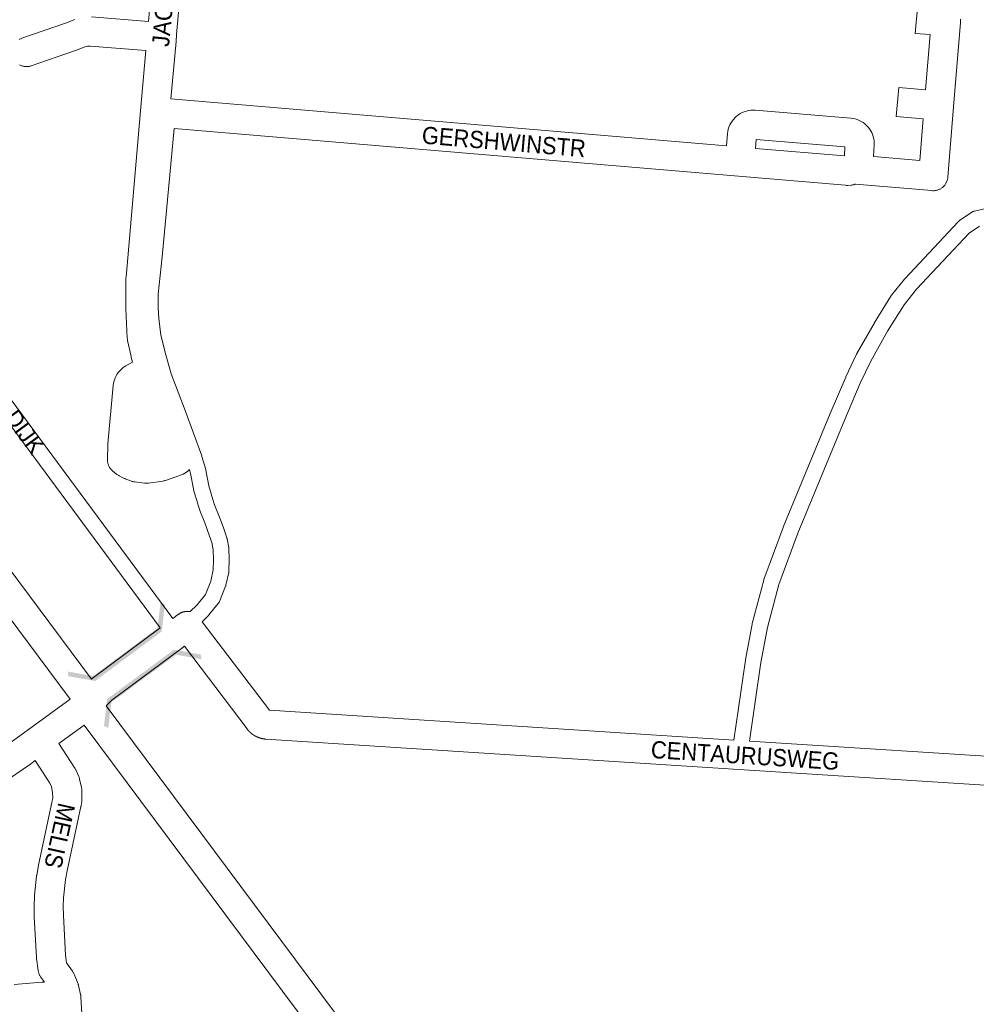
# Paper-space layout 'Layout1' of a CAD drawing. Header units: metres. Extents: x 123097 to 144122, y 392739 to 407589.
# Tile 347 of 510: x 134798 to 135225, y 398250 to 398690. Entities that reach past the tile are written whole.
import ezdxf
from ezdxf.enums import TextEntityAlignment as Align

# ---------------------------------------------------------------- set-up
doc = ezdxf.new("R2010")
doc.units = ezdxf.units.M
doc.header["$MEASUREMENT"] = 0
for name, color, linetype, lineweight in [('gs-anno-wegen algemeen tekst', 7, 'Continuous', 0), ('gs-knt-fietspaden', 7, 'Continuous', 0), ('gs-knt-wegen algemeen', 7, 'Continuous', 0), ('gs-symb-viaduct', 7, 'Continuous', 0)]:
    doc.layers.add(name, color=color, linetype=linetype, lineweight=lineweight)
doc.styles.add('Style-Arial', font='arial.ttf')

# ---------------------------------------------------------------- blocks, each defined once
blk = doc.blocks.new('gg0-viaduct_6')
at = {"layer": 'gs-symb-viaduct', "linetype": 'Continuous'}
blk.add_hatch(color=7, dxfattribs=at).paths.add_polyline_path([(-55.76, -16.89), (-58, -14), (-40, 0), (40, 0), (58, -14), (55.76, -16.89), (38.75, -3.66), (-38.75, -3.66)])

psp = doc.layouts.get("Layout1")

# ---------------------------------------------------------------- linework, layer by layer
at = {"layer": 'gs-knt-fietspaden', "color": 7, "linetype": 'Continuous', "flags": 128}
for points in [[(134860.696, 398418.626), (134700.874, 398634.651), (134700.61, 398635.008), (134700.361, 398635.344), (134700.319, 398635.402), (134693.198, 398645.451), (134678.471, 398665.196), (134670.897, 398674.853), (134655.229, 398693.861), (134647.185, 398703.15), (134638.992, 398712.308), (134622.138, 398730.252), (134604.721, 398747.63), (134586.742, 398764.445), (134577.566, 398772.619), (134568.259, 398780.643), (134549.229, 398796.26), (134529.715, 398811.244), (134509.727, 398825.59), (134489.273, 398839.288), (134478.045, 398846.409), (134464.566, 398854.541)], [(134866.814, 398641.664), (134861.519, 398584.325), (134861.515, 398584.288), (134859.797, 398567.644), (134859.681, 398561.718), (134860.012, 398556.856), (134860.967, 398549.33), (134863.096, 398540.556), (134865.597, 398532.112), (134871.799, 398515.707), (134871.812, 398515.672), (134879.216, 398495.43), (134879.254, 398495.321), (134879.288, 398495.211), (134881.005, 398489.351), (134881.038, 398489.233), (134881.066, 398489.113), (134881.09, 398488.993), (134882.351, 398482.074), (134884.117, 398475.988), (134884.922, 398473.488), (134887.081, 398468.04), (134887.106, 398467.976), (134889.165, 398462.468), (134889.207, 398462.348), (134890.404, 398458.755), (134890.451, 398458.603), (134890.491, 398458.449), (134890.524, 398458.293), (134891.242, 398454.461), (134891.269, 398454.294), (134891.288, 398454.126), (134891.299, 398453.956), (134891.49, 398449.214), (134891.493, 398449.093), (134891.491, 398448.971), (134891.348, 398444.037), (134891.34, 398443.873), (134891.324, 398443.709), (134891.299, 398443.546), (134891.268, 398443.384), (134890.023, 398437.732), (134889.988, 398437.589), (134889.948, 398437.448), (134889.901, 398437.309), (134889.849, 398437.172), (134887.12, 398430.419), (134887.052, 398430.261), (134886.976, 398430.107), (134886.893, 398429.957), (134886.802, 398429.81), (134886.704, 398429.669), (134886.6, 398429.533), (134882.434, 398424.359), (134882.35, 398424.259), (134882.263, 398424.162), (134882.172, 398424.069), (134879.445, 398421.364)], [(134708.729, 398635.838), (134866.333, 398422.81)], [(135116.814, 398368.467), (135121.938, 398404.189), (135121.961, 398404.331), (135124.907, 398420.225), (135124.934, 398420.355), (135124.965, 398420.485), (135130.127, 398439.94), (135130.175, 398440.102), (135130.229, 398440.262), (135138.819, 398463.39), (135138.865, 398463.508), (135159.841, 398514.306), (135159.853, 398514.335), (135166.76, 398530.646), (135166.82, 398530.78), (135171.614, 398540.898), (135171.671, 398541.013), (135171.732, 398541.126), (135179.36, 398554.584), (135179.428, 398554.698), (135186.926, 398566.834), (135187.006, 398566.958), (135187.092, 398567.078), (135187.182, 398567.195), (135192.962, 398574.348), (135193.044, 398574.446), (135193.13, 398574.541), (135216.973, 398600.005), (135217.08, 398600.114), (135217.107, 398600.141), (135217.192, 398600.218), (135217.249, 398600.269), (135217.308, 398600.318), (135217.397, 398600.39), (135217.428, 398600.413), (135217.552, 398600.502), (135222.978, 398604.217), (135223.113, 398604.305), (135223.133, 398604.317), (135223.252, 398604.386), (135223.292, 398604.409), (135223.394, 398604.461), (135223.456, 398604.492), (135223.54, 398604.53), (135223.624, 398604.566), (135223.689, 398604.591), (135223.796, 398604.632), (135223.84, 398604.647), (135223.971, 398604.688), (135223.994, 398604.695), (135224.149, 398604.736), (135228.796, 398605.841)], [(135226.407, 398598.057), (135221.835, 398594.927), (135198.342, 398569.836), (135192.781, 398562.955), (135185.435, 398551.065), (135177.903, 398537.776), (135173.195, 398527.841), (135166.323, 398511.612), (135145.377, 398460.887), (135136.869, 398437.976), (135131.785, 398418.814), (135128.876, 398403.122), (135123.841, 398368.017)], [(134873.984, 398425.836), (134877.089, 398428.915), (134880.806, 398433.531), (134883.23, 398439.529), (134884.341, 398444.571), (134884.471, 398449.053), (134884.295, 398453.419), (134883.668, 398456.764), (134882.567, 398460.069), (134880.542, 398465.486), (134878.353, 398471.009), (134878.312, 398471.117), (134878.275, 398471.226), (134877.419, 398473.886), (134877.389, 398473.983), (134875.559, 398480.29), (134875.528, 398480.405), (134875.5, 398480.522), (134875.477, 398480.639), (134874.217, 398487.554), (134873.711, 398489.281)]]:
    psp.add_lwpolyline(points, dxfattribs=at)
at = {"layer": 'gs-knt-wegen algemeen', "color": 7, "linetype": 'Continuous', "flags": 128}
for points in [[(134885.669, 398872.973), (134884.911, 398867.202), (134878.106, 398792.569), (134876.431, 398774.197), (134876.427, 398774.156), (134871.65, 398725.159), (134867.997, 398683.655), (134867.725, 398680.567), (134865.461, 398654.844)], [(134855.437, 398689.459), (134858.683, 398726.331), (134858.689, 398726.392), (134863.467, 398775.399), (134864.635, 398788.216)], [(134797.662, 398681.424), (134797.942, 398681.578), (134798.229, 398681.719), (134798.522, 398681.845), (134798.822, 398681.957), (134818.409, 398688.734), (134822.564, 398690.355)], [(134829.95, 398691.504), (134855.437, 398689.459)], [(135217.934, 398690.545), (135217.977, 398690.229), (135218.005, 398689.911), (135218.017, 398689.592), (135218.014, 398689.273), (135217.995, 398688.955)], [(135217.995, 398688.955), (135214.835, 398651.405), (135212.295, 398619.856), (135212.263, 398619.547), (135212.216, 398619.24), (135212.154, 398618.935), (135212.078, 398618.634), (135211.987, 398618.336), (135211.883, 398618.044), (135211.764, 398617.756), (135211.632, 398617.475), (135211.487, 398617.2), (135211.329, 398616.932), (135211.158, 398616.672), (135210.975, 398616.421), (135210.78, 398616.179), (135210.574, 398615.946), (135210.356, 398615.723), (135210.129, 398615.512), (135209.892, 398615.311), (135209.645, 398615.121), (135209.39, 398614.944), (135209.126, 398614.779), (135208.855, 398614.627), (135208.577, 398614.488), (135208.292, 398614.362), (135208.002, 398614.251), (135207.707, 398614.153), (135207.407, 398614.069), (135207.104, 398614), (135206.798, 398613.945), (135206.49, 398613.905), (135206.18, 398613.88), (135205.869, 398613.869), (135205.558, 398613.874), (135205.248, 398613.893), (135171.12, 398616.829), (135170.852, 398616.728), (135170.578, 398616.639), (135170.301, 398616.563), (135170.02, 398616.498), (135169.737, 398616.446), (135169.451, 398616.407), (135169.165, 398616.38), (135167.625, 398616.271), (135167.372, 398616.258), (135167.12, 398616.255), (135166.868, 398616.262), (135166.616, 398616.278), (135118.783, 398620.329), (134866.814, 398641.664)], [(134854.296, 398676.489), (134829.317, 398678.493), (134828.179, 398678.442), (134827, 398678.11), (134823.025, 398676.559), (134822.786, 398676.471), (134803.078, 398669.653), (134802.774, 398669.556), (134802.465, 398669.474), (134802.153, 398669.407), (134801.837, 398669.356), (134801.52, 398669.32), (134801.201, 398669.3), (134800.881, 398669.295), (134800.562, 398669.307), (134800.244, 398669.333), (134799.927, 398669.376), (134799.613, 398669.434), (134799.302, 398669.507), (134798.995, 398669.596), (134798.692, 398669.699), (134798.395, 398669.817), (134798.105, 398669.95), (134797.821, 398670.096)], [(134873.711, 398489.281), (134873.644, 398489.209), (134873.026, 398488.646), (134872.36, 398488.14), (134871.653, 398487.694), (134870.909, 398487.312), (134870.709, 398487.225), (134870.507, 398487.144), (134867.354, 398485.945), (134867.143, 398485.869), (134862.991, 398484.452), (134862.705, 398484.362), (134862.416, 398484.285), (134862.123, 398484.221), (134861.829, 398484.171), (134855.396, 398483.232), (134855.108, 398483.197), (134854.819, 398483.174), (134854.529, 398483.164), (134854.239, 398483.168), (134853.949, 398483.184), (134853.661, 398483.213), (134849.258, 398483.755), (134848.954, 398483.8), (134848.652, 398483.859), (134848.354, 398483.932), (134848.059, 398484.019), (134847.769, 398484.12), (134845.031, 398485.146), (134844.78, 398485.246), (134844.533, 398485.356), (134844.291, 398485.477), (134842.379, 398486.48), (134842.105, 398486.632), (134841.84, 398486.797), (134841.582, 398486.974), (134841.333, 398487.164), (134839.514, 398488.621), (134839.271, 398488.826), (134839.038, 398489.042), (134838.816, 398489.269), (134838.606, 398489.507), (134838.407, 398489.755), (134838.221, 398490.012), (134838.047, 398490.278), (134837.886, 398490.553), (134837.74, 398490.834), (134837.607, 398491.123), (134837.488, 398491.418), (134837.384, 398491.718), (134837.294, 398492.023), (134837.22, 398492.332), (134837.161, 398492.644), (134837.117, 398492.958), (134837.088, 398493.275), (134837.075, 398493.592), (134837.077, 398493.91), (134837.284, 398500.384), (134837.293, 398500.576), (134837.308, 398500.767), (134839.681, 398526.808), (134839.686, 398526.859), (134839.835, 398527.891), (134840.078, 398528.905), (134840.411, 398529.893), (134840.833, 398530.846), (134841.339, 398531.758), (134841.925, 398532.62), (134842.587, 398533.425), (134843.32, 398534.167), (134844.116, 398534.84), (134844.97, 398535.438), (134845.135, 398535.539), (134845.302, 398535.635), (134848.325, 398537.31), (134847.731, 398539.389), (134847.673, 398539.606), (134847.622, 398539.824), (134846.096, 398547.001), (134846.048, 398547.253), (134846.009, 398547.507), (134845.981, 398547.762), (134845.963, 398548.017), (134845.281, 398561.155), (134845.274, 398561.344), (134845.272, 398561.534), (134845.358, 398574.689), (134845.365, 398574.953), (134845.383, 398575.217), (134851.919, 398649.48), (134854.296, 398676.489)], [(134644.311, 398643.392), (134650.448, 398634.176), (134769.734, 398476.621), (134769.766, 398476.579), (134829.977, 398395.709)], [(135166.387, 398633.401), (135126.769, 398636.716), (135126.409, 398632.75), (135166.165, 398629.383), (135166.387, 398633.401)], [(134820.46, 398386.689), (134759.338, 398468.782), (134642.877, 398622.607)], [(134866.333, 398422.81), (134868.848, 398424.676), (134868.952, 398424.75), (134869.082, 398424.842), (134869.216, 398424.928), (134869.351, 398425.014), (134869.49, 398425.094), (134869.628, 398425.173), (134869.77, 398425.246), (134869.913, 398425.318), (134870.058, 398425.384), (134870.204, 398425.449), (134870.353, 398425.508), (134870.502, 398425.566), (134870.653, 398425.617), (134870.805, 398425.668), (134870.958, 398425.712), (134871.112, 398425.755), (134871.268, 398425.791), (134871.424, 398425.826), (134871.581, 398425.855), (134871.738, 398425.883), (134871.896, 398425.904), (134872.055, 398425.923), (134872.214, 398425.937), (134872.373, 398425.949), (134872.533, 398425.954), (134872.693, 398425.958), (134872.852, 398425.956), (134873.012, 398425.952), (134873.172, 398425.942), (134873.331, 398425.93), (134873.49, 398425.912), (134873.648, 398425.893), (134873.806, 398425.867), (134873.963, 398425.84), (134873.984, 398425.836)], [(134829.977, 398395.709), (134830.081, 398395.816), (134830.266, 398395.998), (134830.457, 398396.172), (134830.656, 398396.338), (134830.861, 398396.497), (134860.696, 398418.626)], [(134879.445, 398421.364), (134909.386, 398381.853), (135116.814, 398368.467)], [(134871.433, 398410.38), (134871.267, 398410.257), (134870.767, 398409.886), (134839.034, 398386.349), (134836.483, 398383.736)], [(135254.635, 398346.627), (135118.986, 398355.28), (135118.981, 398355.281), (134907.859, 398368.904), (134907.781, 398368.91), (134907.703, 398368.916), (134907.626, 398368.922), (134907.55, 398368.928), (134907.473, 398368.936), (134907.396, 398368.944), (134907.319, 398368.952), (134907.243, 398368.961), (134907.166, 398368.97), (134907.09, 398368.98), (134907.013, 398368.99), (134906.937, 398369.001), (134906.861, 398369.013), (134906.784, 398369.024), (134906.708, 398369.037), (134906.633, 398369.05), (134906.556, 398369.063), (134906.48, 398369.077), (134906.404, 398369.092), (134906.329, 398369.106), (134906.254, 398369.122), (134906.178, 398369.138), (134906.102, 398369.155), (134906.028, 398369.171), (134905.952, 398369.189), (134905.877, 398369.207), (134905.802, 398369.225), (134905.728, 398369.244), (134905.653, 398369.264), (134905.578, 398369.284), (134905.504, 398369.304), (134905.43, 398369.325), (134905.356, 398369.347), (134905.282, 398369.369), (134905.208, 398369.391), (134905.135, 398369.414), (134905.061, 398369.438), (134904.987, 398369.462), (134904.914, 398369.486), (134904.842, 398369.511), (134904.769, 398369.536), (134904.696, 398369.562), (134904.623, 398369.589), (134904.551, 398369.616), (134904.479, 398369.643), (134904.407, 398369.671), (134904.335, 398369.699), (134904.264, 398369.728), (134904.192, 398369.757), (134904.121, 398369.787), (134904.05, 398369.818), (134903.98, 398369.848), (134903.909, 398369.879), (134903.838, 398369.911), (134903.768, 398369.943), (134903.699, 398369.976), (134903.629, 398370.009), (134903.559, 398370.042), (134903.49, 398370.076), (134903.421, 398370.111), (134903.352, 398370.146), (134903.284, 398370.181), (134903.215, 398370.217), (134903.148, 398370.253), (134903.08, 398370.29), (134903.012, 398370.327), (134902.944, 398370.365), (134902.878, 398370.403), (134902.811, 398370.442), (134902.744, 398370.481), (134902.678, 398370.52), (134902.612, 398370.56), (134902.546, 398370.6), (134902.481, 398370.641), (134902.415, 398370.683), (134902.351, 398370.724), (134902.286, 398370.766), (134902.221, 398370.809), (134902.157, 398370.852), (134902.094, 398370.895), (134902.03, 398370.939), (134901.967, 398370.983), (134901.904, 398371.028), (134901.842, 398371.073), (134901.779, 398371.118), (134901.717, 398371.164), (134901.655, 398371.211), (134901.594, 398371.257), (134901.533, 398371.305), (134901.472, 398371.352), (134901.412, 398371.4), (134901.352, 398371.448), (134901.292, 398371.497), (134901.233, 398371.547), (134901.173, 398371.596), (134901.115, 398371.646), (134901.056, 398371.696), (134900.998, 398371.747), (134900.94, 398371.798), (134900.883, 398371.85), (134900.826, 398371.902), (134900.769, 398371.954), (134900.713, 398372.007), (134900.657, 398372.059), (134900.601, 398372.113), (134900.546, 398372.167), (134900.491, 398372.221), (134900.437, 398372.275), (134900.382, 398372.33), (134900.328, 398372.386), (134900.275, 398372.442), (134900.222, 398372.497), (134900.169, 398372.554), (134900.117, 398372.61), (134900.065, 398372.668), (134900.014, 398372.725), (134899.962, 398372.782), (134899.911, 398372.841), (134899.861, 398372.899), (134899.811, 398372.957), (134899.761, 398373.017), (134899.712, 398373.076), (134899.663, 398373.136), (134899.615, 398373.196), (134899.567, 398373.256), (134899.519, 398373.317), (134899.472, 398373.378), (134899.426, 398373.439), (134871.433, 398410.38)], [(134647.479, 398270.513), (134648.627, 398270.597), (134662.134, 398278.133), (134665.24, 398280.128), (134695.719, 398300.703), (134739.303, 398330.306), (134795.273, 398368.49), (134802.823, 398373.946), (134820.46, 398386.689)], [(134836.483, 398383.736), (135083.59, 398052.188), (135104.763, 398023.831), (135106.512, 398021.489)], [(134826.671, 398375.114), (134815.443, 398367.001)], [(135067.52, 398051.961), (134826.671, 398375.114)], [(134815.443, 398367.001), (134822.6, 398355.855), (134822.74, 398355.627), (134822.871, 398355.393), (134822.992, 398355.154), (134823.102, 398354.91), (134824.283, 398352.164), (134824.397, 398351.881), (134824.498, 398351.593), (134824.585, 398351.301), (134824.658, 398351.005), (134825.485, 398347.286), (134825.538, 398347.019), (134825.581, 398346.749), (134825.612, 398346.478), (134825.631, 398346.206), (134825.64, 398345.933), (134825.675, 398342.125), (134825.672, 398341.868), (134825.659, 398341.612), (134825.636, 398341.357), (134825.604, 398341.103), (134825.321, 398339.216), (134825.288, 398339.013), (134825.248, 398338.812), (134819.07, 398310.027), (134818.378, 398306.124), (134817.518, 398298.007), (134817.375, 398294.078), (134817.417, 398290.057), (134818.337, 398272.455), (134818.822, 398268.949), (134821.479, 398265.185), (134821.64, 398264.945), (134821.791, 398264.698), (134821.93, 398264.445), (134822.059, 398264.185), (134822.175, 398263.92), (134823.856, 398259.858), (134823.956, 398259.602), (134824.045, 398259.341), (134824.123, 398259.077), (134824.19, 398258.81), (134825.087, 398254.857), (134825.112, 398254.735), (134825.15, 398254.543), (134825.172, 398254.406), (134825.173, 398254.403), (134825.197, 398254.227), (134825.213, 398254.094), (134825.214, 398254.085), (134825.229, 398253.909), (134825.238, 398253.781), (134825.239, 398253.766)], [(135123.841, 398368.017), (135255.236, 398359.635)], [(134804.874, 398359.364), (134802.827, 398357.885), (134802.683, 398357.784), (134752.001, 398323.208)], [(134808.968, 398260.331), (134807.271, 398262.735), (134807.098, 398262.993), (134806.938, 398263.259), (134806.79, 398263.532), (134806.656, 398263.812), (134806.535, 398264.098), (134806.428, 398264.39), (134806.335, 398264.686), (134806.256, 398264.986), (134806.191, 398265.29), (134806.141, 398265.597), (134805.401, 398270.946), (134805.369, 398271.222), (134805.349, 398271.498), (134804.408, 398289.513), (134804.399, 398289.785), (134804.354, 398294.094), (134804.358, 398294.398), (134804.514, 398298.704), (134804.526, 398298.929), (134804.546, 398299.154), (134805.454, 398307.722), (134805.482, 398307.948), (134805.518, 398308.172), (134806.27, 398312.415), (134806.315, 398312.645), (134812.475, 398341.343), (134812.651, 398342.519), (134812.627, 398345.128), (134812.081, 398347.582), (134811.354, 398349.273), (134804.874, 398359.364)], [(134795.388, 398259.312), (134807.732, 398260.347), (134808.013, 398260.365), (134808.294, 398260.37), (134808.576, 398260.363), (134808.856, 398260.344), (134808.968, 398260.331)], [(134825.239, 398253.766), (134826.474, 398230.827)]]:
    psp.add_lwpolyline(points, dxfattribs=at)
psp.add_lwpolyline([(134865.461, 398654.844), (135113.435, 398633.849), (135113.939, 398639.388), (135114.073, 398640.379), (135114.292, 398641.354), (135114.595, 398642.306), (135114.979, 398643.229), (135115.442, 398644.114), (135115.98, 398644.956), (135116.589, 398645.749), (135117.264, 398646.485), (135118.001, 398647.161), (135118.794, 398647.769), (135119.636, 398648.307), (135120.522, 398648.77), (135121.445, 398649.154), (135122.397, 398649.456), (135123.372, 398649.675), (135124.363, 398649.808), (135125.361, 398649.855), (135126.36, 398649.815), (135168.953, 398646.252), (135169.933, 398646.128), (135170.898, 398645.92), (135171.842, 398645.63), (135172.758, 398645.26), (135173.639, 398644.813), (135174.478, 398644.292), (135175.27, 398643.701), (135176.007, 398643.044), (135176.686, 398642.327), (135177.301, 398641.554), (135177.847, 398640.731), (135178.321, 398639.864), (135178.718, 398638.96), (135179.037, 398638.025), (135179.274, 398637.066), (135179.428, 398636.09), (135179.498, 398635.105), (135179.5, 398634.835), (135179.491, 398634.564), (135179.195, 398629.202), (135199.842, 398627.426), (135201.338, 398646.008), (135189.269, 398647.046, -0.3572906), (135189.261, 398647.056), (135190.375, 398660.01, -0.3572898), (135190.386, 398660.018), (135202.407, 398658.984), (135204.477, 398683.579), (135197.802, 398684.161, -0.357361), (135197.795, 398684.171), (135198.924, 398697.124, -0.3573604)], format="xyb", dxfattribs=at)

# ---------------------------------------------------------------- block references
at = {"layer": 'gs-symb-viaduct', "color": 7, "linetype": 'Continuous', "yscale": 0.633404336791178}
for p, xscale, zscale, rotation in [((134846.482, 398405.932), 0.463069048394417, 0.463069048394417, 216.6698023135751), ((134851.892, 398397.851), 0.4630690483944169, 0.4630690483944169, 36.40937288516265)]:
    psp.add_blockref('gg0-viaduct_6', p, dxfattribs=dict(at, xscale=xscale, zscale=zscale, rotation=rotation))

# ---------------------------------------------------------------- texts
at = {"layer": 'gs-anno-wegen algemeen tekst', "color": 7, "style": 'Style-Arial', "width": 0.909091}
for s, rotation, p in [('JAC V. VOLLENHOVENSTR', 84.60173, (134866.663, 398741.098)), ('GERSHWINSTR', 355.16027, (135014.092, 398635.727)), ('LOVENSEKANAALDIJK', 306.52124, (134775.003, 398540.235)), ('CENTAURUSWEG', 356.30782, (135121.806, 398361.62)), ('MELIS', 257.45499, (134815.782, 398325.729))]:
    psp.add_text(s, height=7.7, rotation=rotation, dxfattribs=at).set_placement(p, align=Align.MIDDLE_CENTER)

doc.saveas('drawing.dxf')
